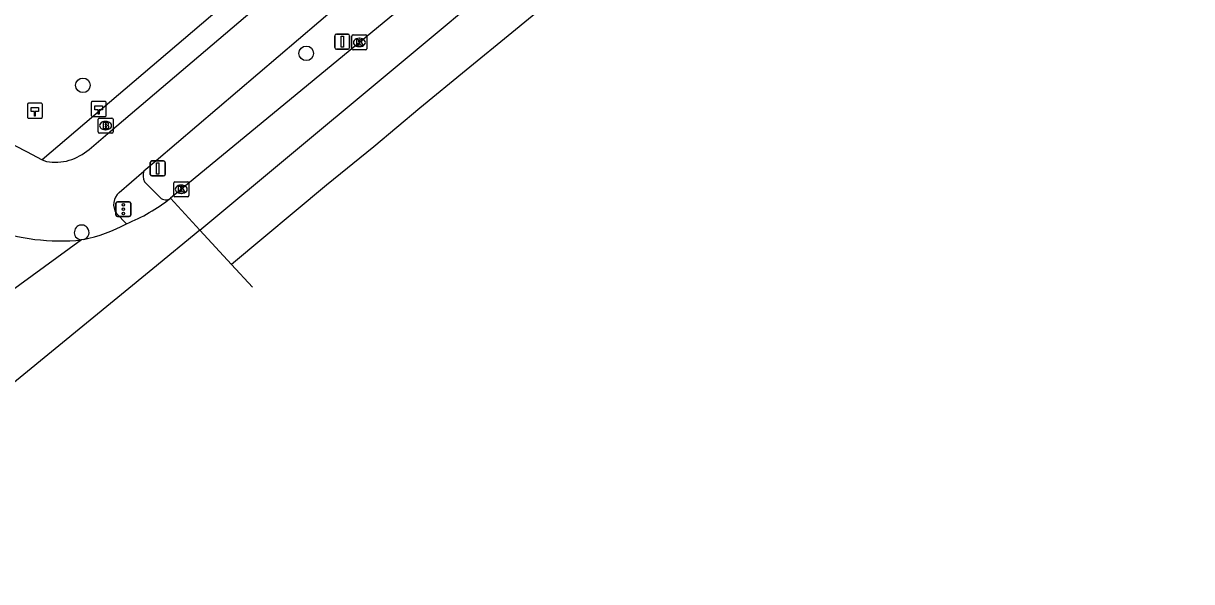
# Model space of a CAD drawing. Extents: x 157692 to 159670, y 381454 to 383289.
# Drawn here: x 159192.2 to 159270.4, y 382196.2 to 382233.6 of the extents above; entities that cross this region are included whole.
import ezdxf

# ---------------------------------------------------------------- set-up
doc = ezdxf.new("R2010")
doc.units = 0
for name, color, linetype in [('IMGEO_Boom', 7, 'Continuous'), ('IMGEO_Brandkraan', 7, 'Continuous'), ('IMGEO_Fietspad_gesloten', 7, 'Continuous'), ('IMGEO_Hectometerpaal', 7, 'Continuous'), ('IMGEO_Kolk', 7, 'Continuous'), ('IMGEO_Rijbaan_lokaal_gesloten', 7, 'Continuous'), ('IMGEO_Rijbaan_regionaal_gesloten', 7, 'Continuous'), ('IMGEO_Verkeersbordpaal', 7, 'Continuous'), ('IMGEO_Verkeersregelinstallatiepaal', 7, 'Continuous'), ('IMGEO_Voetpad_open', 7, 'Continuous')]:
    doc.layers.add(name, color=color, linetype=linetype)

msp = doc.modelspace()

# ---------------------------------------------------------------- linework, layer by layer
at = {"layer": 'IMGEO_Boom'}
for centre in [(159211.096, 382231.607), (159196.14, 382229.466)]:
    msp.add_circle(centre, 0.489, dxfattribs=at)
at = {"layer": 'IMGEO_Brandkraan'}
for p, q in [((159197.159, 382226.343), (159197.159, 382227.195)), ((159197.234, 382227.269), (159198.086, 382227.269)), ((159197.647, 382227.049), (159197.672, 382227.049)), ((159198.16, 382227.195), (159198.16, 382226.343)), ((159198.086, 382226.269), (159197.234, 382226.269)), ((159197.67, 382226.489), (159197.645, 382226.489))]:
    msp.add_line(p, q, dxfattribs=at)
for points in [[(159197.159, 382226.343), (159197.159, 382227.195)], [(159197.234, 382227.269), (159198.086, 382227.269)], [(159197.507, 382226.969), (159197.507, 382226.569), (159197.72, 382226.569)], [(159197.738, 382226.969), (159197.507, 382226.969)], [(159198.16, 382227.195), (159198.16, 382226.343)], [(159198.086, 382226.269), (159197.234, 382226.269)], [(159197.686, 382226.888), (159197.632, 382226.888), (159197.632, 382226.812)], [(159197.632, 382226.812), (159197.685, 382226.812)], [(159197.694, 382226.736), (159197.632, 382226.736), (159197.632, 382226.655)], [(159197.632, 382226.655), (159197.694, 382226.655)]]:
    msp.add_lwpolyline(points, dxfattribs=at)
for centre, radius, start, end in [((159197.236, 382227.193), 0.0765, 91.55205, 178.44795), ((159197.236, 382227.193), 0.0765, 91.55205, 178.44795), ((159197.742, 382226.824), 0.145, 59.4692, 91.53667), ((159198.084, 382227.193), 0.0765, 1.55205, 88.44795), ((159198.084, 382227.193), 0.0765, 1.55205, 88.44795), ((159197.236, 382226.345), 0.0765, 181.55205, 268.44795), ((159197.236, 382226.345), 0.0765, 181.55205, 268.44795), ((159197.687, 382226.85), 0.0379, 267.82845, 90.93552), ((159197.695, 382226.695), 0.0404, 269.87594, 90.50774), ((159197.726, 382226.82), 0.251, 268.66757, 293.53466), ((159197.767, 382226.871), 0.0922, 285.51372, 58.15012), ((159197.772, 382226.679), 0.105, 301.31148, 78.98903), ((159198.084, 382226.345), 0.0765, 271.55205, 358.44795), ((159198.084, 382226.345), 0.0765, 271.55205, 358.44795)]:
    msp.add_arc(centre, radius, start, end, dxfattribs=at)
for centre, major_axis, ratio, start_param, end_param in [((159197.646, 382226.769), (-0.387, 0.002), 0.722429, 4.712389, 7.853982), ((159197.671, 382226.769), (-0.39, 0.002), 0.717154, 1.570796, 4.712389)]:
    msp.add_ellipse(centre, major_axis=major_axis, ratio=ratio, start_param=start_param, end_param=end_param, dxfattribs=at)
at = {"layer": 'IMGEO_Fietspad_gesloten'}
for points in [[(159196.552, 382225.179), (159197.957, 382226.374), (159223.199, 382247.836), (159236.022, 382258.1)], [(159222.833, 382243.01), (159201.049, 382224.409), (159200.229, 382223.709)], [(159181.663, 382230.533), (159192.363, 382225.03), (159193.416, 382224.484)], [(159193.416, 382224.484), (159193.705, 382224.368)], [(159198.563, 382222.295), (159200.229, 382223.709)], [(159199.057, 382220.195), (159198.381, 382220.89)]]:
    msp.add_lwpolyline(points, dxfattribs=at)
for centre, radius, start, end in [((159194.294, 382227.703), 3.386, 259.98322, 311.81718), ((159199.263, 382221.49), 1.067, 131.00002, 214.23829), ((159196.06, 382219.619), 0.497, 41.79765, 215.0166), ((159196.06, 382219.62), 0.496, 283.32002, 41.72331), ((159196.06, 382219.622), 0.498, 215.35364, 269.24741)]:
    msp.add_arc(centre, radius, start, end, dxfattribs=at)
at = {"layer": 'IMGEO_Hectometerpaal'}
for p, q in [((159192.425, 382228.181), (159192.425, 382227.34)), ((159192.425, 382228.181), (159192.425, 382227.34)), ((159193.341, 382228.265), (159192.5, 382228.265)), ((159193.341, 382228.265), (159192.5, 382228.265)), ((159193.425, 382227.349), (159193.425, 382228.19)), ((159193.425, 382227.349), (159193.425, 382228.19)), ((159196.703, 382228.297), (159196.703, 382227.456)), ((159196.703, 382228.297), (159196.703, 382227.456)), ((159197.619, 382228.381), (159196.778, 382228.381)), ((159197.619, 382228.381), (159196.778, 382228.381)), ((159197.703, 382227.465), (159197.703, 382228.306)), ((159197.703, 382227.465), (159197.703, 382228.306)), ((159192.509, 382227.265), (159193.35, 382227.265)), ((159192.509, 382227.265), (159193.35, 382227.265)), ((159196.787, 382227.381), (159197.628, 382227.381)), ((159196.787, 382227.381), (159197.628, 382227.381))]:
    msp.add_line(p, q, dxfattribs=at)
for points in [[(159192.95, 382227.409), (159192.89, 382227.409), (159192.89, 382227.714), (159192.67, 382227.714), (159192.67, 382227.983), (159193.17, 382227.983), (159193.17, 382227.714), (159192.95, 382227.714), (159192.95, 382227.409)], [(159197.228, 382227.525), (159197.168, 382227.525), (159197.168, 382227.83), (159196.948, 382227.83), (159196.948, 382228.099), (159197.448, 382228.099), (159197.448, 382227.83), (159197.228, 382227.83), (159197.228, 382227.525)]]:
    msp.add_lwpolyline(points, dxfattribs=at)
for centre, start, end in [((159192.503, 382228.187), 92.4484, 184.28452), ((159192.503, 382228.187), 92.4484, 184.28452), ((159193.347, 382228.187), 2.4484, 94.28452), ((159193.347, 382228.187), 2.4484, 94.28452), ((159196.781, 382228.303), 92.4484, 184.28452), ((159196.781, 382228.303), 92.4484, 184.28452), ((159197.625, 382228.303), 2.4484, 94.28452), ((159197.625, 382228.303), 2.4484, 94.28452), ((159192.503, 382227.343), 182.4484, 274.28452), ((159192.503, 382227.343), 182.4484, 274.28452), ((159193.347, 382227.343), 272.4484, 4.28452), ((159193.347, 382227.343), 272.4484, 4.28452), ((159196.781, 382227.459), 182.4484, 274.28452), ((159196.781, 382227.459), 182.4484, 274.28452), ((159197.625, 382227.459), 272.4484, 4.28452), ((159197.625, 382227.459), 272.4484, 4.28452)]:
    msp.add_arc(centre, 0.0779, start, end, dxfattribs=at)
at = {"layer": 'IMGEO_Kolk'}
for p, q in [((159214.153, 382231.909), (159214.153, 382232.761)), ((159214.228, 382232.835), (159215.08, 382232.835)), ((159214.641, 382232.615), (159214.666, 382232.615)), ((159215.154, 382232.761), (159215.154, 382231.909)), ((159215.08, 382231.835), (159214.228, 382231.835)), ((159214.664, 382232.055), (159214.639, 382232.055)), ((159202.228, 382222.081), (159202.228, 382222.933)), ((159202.303, 382223.007), (159203.155, 382223.007)), ((159202.716, 382222.787), (159202.741, 382222.787)), ((159203.229, 382222.933), (159203.229, 382222.081)), ((159203.155, 382222.007), (159202.303, 382222.007)), ((159202.739, 382222.227), (159202.714, 382222.227))]:
    msp.add_line(p, q, dxfattribs=at)
for points in [[(159214.153, 382231.909), (159214.153, 382232.761)], [(159214.228, 382232.835), (159215.08, 382232.835)], [(159214.474, 382232.535), (159214.597, 382232.535), (159214.597, 382232.384), (159214.727, 382232.535), (159214.891, 382232.535), (159214.745, 382232.384), (159214.898, 382232.135), (159214.746, 382232.135), (159214.661, 382232.299), (159214.597, 382232.232), (159214.597, 382232.135), (159214.474, 382232.135), (159214.474, 382232.535)], [(159215.154, 382232.761), (159215.154, 382231.909)], [(159215.08, 382231.835), (159214.228, 382231.835)], [(159202.228, 382222.081), (159202.228, 382222.933)], [(159202.303, 382223.007), (159203.155, 382223.007)], [(159202.549, 382222.707), (159202.672, 382222.707), (159202.672, 382222.556), (159202.802, 382222.707), (159202.966, 382222.707), (159202.82, 382222.556), (159202.973, 382222.307), (159202.821, 382222.307), (159202.736, 382222.471), (159202.672, 382222.404), (159202.672, 382222.307), (159202.549, 382222.307), (159202.549, 382222.707)], [(159203.229, 382222.933), (159203.229, 382222.081)], [(159203.155, 382222.007), (159202.303, 382222.007)]]:
    msp.add_lwpolyline(points, dxfattribs=at)
for centre, start, end in [((159214.23, 382232.759), 91.55205, 178.44795), ((159214.23, 382232.759), 91.55205, 178.44795), ((159215.078, 382232.759), 1.55205, 88.44795), ((159215.078, 382232.759), 1.55205, 88.44795), ((159214.23, 382231.911), 181.55205, 268.44795), ((159214.23, 382231.911), 181.55205, 268.44795), ((159215.078, 382231.911), 271.55205, 358.44795), ((159215.078, 382231.911), 271.55205, 358.44795), ((159202.305, 382222.931), 91.55205, 178.44795), ((159202.305, 382222.931), 91.55205, 178.44795), ((159203.153, 382222.931), 1.55205, 88.44795), ((159203.153, 382222.931), 1.55205, 88.44795), ((159202.305, 382222.083), 181.55205, 268.44795), ((159202.305, 382222.083), 181.55205, 268.44795), ((159203.153, 382222.083), 271.55205, 358.44795), ((159203.153, 382222.083), 271.55205, 358.44795)]:
    msp.add_arc(centre, 0.0765, start, end, dxfattribs=at)
for centre, major_axis, ratio, start_param, end_param in [((159214.64, 382232.335), (-0.387, 0.002), 0.722429, 4.712389, 7.853982), ((159214.665, 382232.335), (-0.39, 0.002), 0.717154, 1.570796, 4.712389), ((159202.715, 382222.507), (-0.387, 0.002), 0.722429, 4.712389, 7.853982), ((159202.74, 382222.507), (-0.39, 0.002), 0.717154, 1.570796, 4.712389)]:
    msp.add_ellipse(centre, major_axis=major_axis, ratio=ratio, start_param=start_param, end_param=end_param, dxfattribs=at)
at = {"layer": 'IMGEO_Rijbaan_lokaal_gesloten'}
msp.add_arc((159194.621, 382232.489), 13.441, 249.37486, 276.11675, dxfattribs=at)
at = {"layer": 'IMGEO_Rijbaan_regionaal_gesloten'}
for points in [[(159203.978, 382219.76), (159216.109, 382229.879), (159219.321, 382232.559), (159222.434, 382235.155), (159225.546, 382237.751), (159228.707, 382240.289), (159231.772, 382242.749), (159234.939, 382245.412), (159238.174, 382247.993), (159241.253, 382250.499), (159244.361, 382252.968), (159247.844, 382255.656), (159250.914, 382258.076), (159254.069, 382260.384), (159257.241, 382262.805), (159260.454, 382265.172), (159263.646, 382267.449), (159267.222, 382270), (159270.443, 382272.237)], [(159272.692, 382269.981), (159269.438, 382267.643), (159262.727, 382262.823), (159256.302, 382258.085), (159249.82, 382253.144), (159243.563, 382248.237), (159237.187, 382243.122), (159231.071, 382238.096), (159224.854, 382232.986), (159221.795, 382230.472), (159218.698, 382227.927), (159215.627, 382225.351), (159212.458, 382222.773), (159206.082, 382217.476)], [(159230.494, 382245.39), (159202.001, 382221.907)], [(159202.001, 382221.907), (159203.978, 382219.76)], [(159203.978, 382219.76), (159200.83, 382217.187), (159180.929, 382200.917), (159175.211, 382196.242)], [(159196.174, 382219.137), (159196.053, 382219.124)], [(159206.082, 382217.476), (159203.978, 382219.76)], [(159196.053, 382219.124), (159177.847, 382205.869)], [(159206.082, 382217.476), (159207.494, 382215.943)]]:
    msp.add_lwpolyline(points, dxfattribs=at)
for centre, radius, start, end in [((159194.445, 382231.513), 12.222, 292.17021, 308.18766), ((159193.615, 382230.569), 11.715, 282.62027, 297.68386)]:
    msp.add_arc(centre, radius, start, end, dxfattribs=at)
at = {"layer": 'IMGEO_Verkeersbordpaal'}
for p, q in [((159213.011, 382231.99), (159213.011, 382232.79)), ((159213.011, 382232.79), (159213.011, 382231.99)), ((159213.111, 382232.89), (159213.901, 382232.89)), ((159213.901, 382232.89), (159213.111, 382232.89)), ((159214.001, 382232.79), (159214.001, 382231.99)), ((159214.001, 382231.99), (159214.001, 382232.79)), ((159213.901, 382231.89), (159213.111, 382231.89)), ((159213.111, 382231.89), (159213.901, 382231.89)), ((159200.656, 382223.504), (159200.656, 382224.304)), ((159200.656, 382224.304), (159200.656, 382223.504)), ((159200.756, 382224.404), (159201.546, 382224.404)), ((159201.546, 382224.404), (159200.756, 382224.404)), ((159201.646, 382224.304), (159201.646, 382223.504)), ((159201.646, 382223.504), (159201.646, 382224.304)), ((159201.546, 382223.404), (159200.756, 382223.404)), ((159200.756, 382223.404), (159201.546, 382223.404))]:
    msp.add_line(p, q, dxfattribs=at)
for points in [[(159213.431, 382232.765), (159213.581, 382232.765), (159213.581, 382232.015), (159213.431, 382232.015), (159213.431, 382232.765)], [(159201.076, 382224.279), (159201.226, 382224.279), (159201.226, 382223.529), (159201.076, 382223.529), (159201.076, 382224.279)]]:
    msp.add_lwpolyline(points, dxfattribs=at)
for centre, start, end in [((159213.111, 382232.79), 90, 180), ((159213.111, 382232.79), 90, 180), ((159213.901, 382232.79), 0, 90), ((159213.901, 382232.79), 360, 90), ((159213.111, 382231.99), 180, 270), ((159213.111, 382231.99), 180, 270), ((159213.901, 382231.99), 270, 0), ((159213.901, 382231.99), 270, 0), ((159200.756, 382224.304), 90, 180), ((159200.756, 382224.304), 90, 180), ((159201.546, 382224.304), 0, 90), ((159201.546, 382224.304), 360, 90), ((159200.756, 382223.504), 180, 270), ((159200.756, 382223.504), 180, 270), ((159201.546, 382223.504), 270, 0), ((159201.546, 382223.504), 270, 0)]:
    msp.add_arc(centre, 0.1, start, end, dxfattribs=at)
at = {"layer": 'IMGEO_Verkeersregelinstallatiepaal'}
for p, q in [((159198.356, 382220.775), (159198.356, 382221.575)), ((159198.356, 382221.575), (159198.356, 382220.775)), ((159198.456, 382221.675), (159199.246, 382221.675)), ((159199.246, 382221.675), (159198.456, 382221.675)), ((159199.346, 382221.575), (159199.346, 382220.775)), ((159199.346, 382220.775), (159199.346, 382221.575)), ((159199.246, 382220.675), (159198.456, 382220.675)), ((159198.456, 382220.675), (159199.246, 382220.675))]:
    msp.add_line(p, q, dxfattribs=at)
for centre in [(159198.851, 382221.465), (159198.851, 382221.175), (159198.851, 382220.885)]:
    msp.add_circle(centre, 0.085, dxfattribs=at)
for centre, start, end in [((159198.456, 382221.575), 90, 180), ((159198.456, 382221.575), 90, 180), ((159199.246, 382221.575), 0, 90), ((159199.246, 382221.575), 360, 90), ((159198.456, 382220.775), 180, 270), ((159198.456, 382220.775), 180, 270), ((159199.246, 382220.775), 270, 0), ((159199.246, 382220.775), 270, 0)]:
    msp.add_arc(centre, 0.1, start, end, dxfattribs=at)
at = {"layer": 'IMGEO_Voetpad_open'}
for points in [[(159242.443, 382264.715), (159233.012, 382257.689), (159223.392, 382249.911), (159218.654, 382245.991), (159193.416, 382224.484)], [(159200.269, 382223.007), (159201.318, 382221.963)]]:
    msp.add_lwpolyline(points, dxfattribs=at)
for centre, radius, start, end in [((159201.045, 382223.403), 0.871, 159.45481, 207.06758), ((159201.69, 382222.311), 0.51, 223.05435, 307.57111)]:
    msp.add_arc(centre, radius, start, end, dxfattribs=at)

doc.saveas('drawing.dxf')
